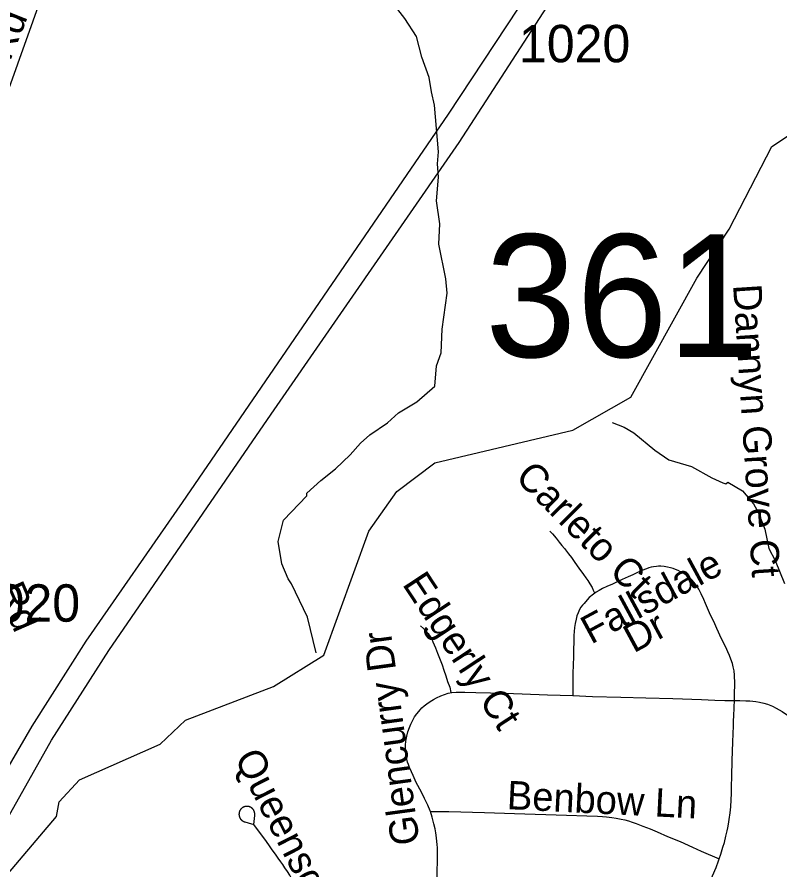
# Model space of a CAD drawing. Extents: x 1383679 to 1536984, y 460658 to 651027.
# Drawn here: x 1417337 to 1419886, y 572175 to 575026 of the extents above; entities that cross this region are included whole.
import ezdxf

# ---------------------------------------------------------------- set-up
doc = ezdxf.new("R2010")
doc.units = 0
for name, color, linetype in [('Exist Hydrographic Creek Single Shore', 7, 'Continuous'), ('Exist Hydrographic Misc Water Feature', 7, 'Continuous'), ('Exist Road Non-System Type 51', 7, 'Continuous'), ('Exist Road Non-System Type 51 Label', 7, 'Continuous'), ('Exist Road Secondary Structure Standard Bridge Number Label', 7, 'Continuous'), ('Exist Road Secondary Type 51 Divided Attributed', 7, 'Continuous'), ('Exist Road Secondary Type 51 Number Label', 7, 'Continuous')]:
    doc.layers.add(name, color=color, linetype=linetype)

msp = doc.modelspace()

# ---------------------------------------------------------------- linework, layer by layer
at = {"layer": 'Exist Hydrographic Creek Single Shore'}
msp.add_lwpolyline([(1417049.7, 571826.7), (1417084.6, 571901.5), (1417468.7, 572353.4), (1417477.7, 572402.4), (1417545.7, 572476.5), (1417815.6, 572595.8), (1417899.7, 572676.2), (1418193.7, 572788.4), (1418362.6, 572893.3), (1418512.6, 573307.2), (1418606.6, 573439.9), (1418733.6, 573535.8), (1419194.6, 573644.7), (1419388.6, 573755.7), (1419608.5, 574153.4), (1419716.7, 574317), (1419859.9, 574593.6), (1420000.6, 574686.5), (1420018.5, 574791.3), (1420084.3, 574899.1), (1420081.4, 574941.1), (1420006.5, 575030.9)], dxfattribs=at)
at = {"layer": 'Exist Hydrographic Misc Water Feature'}
for points in [[(1418336.1, 572900.4), (1418307.6, 573020.1), (1418254.1, 573131.3), (1418242.5, 573147.6), (1418221.6, 573198.1), (1418209.3, 573272.4), (1418226.9, 573343.9), (1418304.8, 573426), (1418305, 573434), (1418351.9, 573476.9), (1418400.8, 573515.8), (1418449.9, 573562.6), (1418484.8, 573601.7), (1418515.5, 573629), (1418574.4, 573669.6), (1418611.1, 573702.7), (1418672.6, 573739.9), (1418733.1, 573791.8), (1418738.7, 573859.6), (1418753.7, 573903.3), (1418757.5, 573983.2), (1418774.2, 574102.7), (1418769.3, 574150.8), (1418745.9, 574267.3), (1418749.5, 574335.2), (1418739.2, 574411.4), (1418745, 574491.2), (1418742, 574535.3), (1418744.9, 574575.2), (1418732.4, 574731.4), (1418721.4, 574775.7), (1418714.6, 574823.8), (1418690.1, 574892.4), (1418671.6, 574960.8), (1418633.1, 575021.6), (1418566.9, 575107.2)], [(1419325.3, 573670.8), (1419366.1, 573655), (1419397.8, 573636.3), (1419468.4, 573578.6), (1419515.7, 573545.5), (1419591.3, 573523.8), (1419658.4, 573486.2), (1419696, 573469.3), (1419705.9, 573465.1), (1419712, 573471), (1419761.4, 573441.8), (1419798.5, 573398.9), (1419813.8, 573370.6), (1419836.5, 573314.1), (1419849.1, 573249.8), (1419870.1, 573209.4), (1419901.3, 573132.9)]]:
    msp.add_lwpolyline(points, dxfattribs=at)
at = {"layer": 'Exist Road Non-System Type 51'}
for points in [[(1417536.5, 575920), (1417486.9, 575463.4), (1417469.1, 575260.7), (1417440.7, 575157.5), (1417234.6, 574581.4), (1417096.9, 574224.6), (1417011.6, 573989.9), (1416944.1, 573861.9), (1416798.5, 573652.1), (1416671.7, 573478), (1416483.3, 573211)], [(1419117.6, 573307.7), (1419126.9, 573298.1), (1419138.8, 573283.8), (1419148.9, 573270.8), (1419157.6, 573259.9), (1419166.2, 573249.1), (1419179.3, 573232), (1419189.6, 573218.9), (1419201, 573202.9), (1419214.7, 573184.1), (1419230, 573163), (1419238, 573151.6), (1419244.3, 573142.5), (1419251.1, 573131.1), (1419258.6, 573118.6), (1419262.5, 573110.6), (1419267.1, 573101.5)], [(1419734.2, 572741.4), (1419734.7, 572761.2), (1419735.9, 572797.7), (1419734.7, 572826.2), (1419733, 572840.4), (1419730.7, 572853.6), (1419727.9, 572865), (1419722.7, 572879.2), (1419717.7, 572891.3), (1419712.5, 572903.7), (1419705.1, 572919.7), (1419691.4, 572948.1), (1419675.4, 572982.3), (1419665.2, 573005.1), (1419654.9, 573026.8), (1419637.6, 573066), (1419631.8, 573078.8), (1419623, 573097.7), (1419618.5, 573107.1), (1419615.3, 573113.1), (1419609.6, 573122), (1419604.7, 573130), (1419599.1, 573137.2), (1419593.1, 573144.2), (1419581.9, 573154), (1419571.8, 573161.3), (1419563.4, 573166.9), (1419553.7, 573172), (1419546.4, 573175.8), (1419537.4, 573179.7), (1419529.5, 573182.5), (1419520.6, 573185.1), (1419510.8, 573187.3), (1419499.7, 573189.4), (1419488.6, 573190.4), (1419480.4, 573190.2), (1419473.4, 573189.8), (1419464.3, 573188.7), (1419455.9, 573186.8), (1419448.2, 573184.8), (1419440.9, 573181.8), (1419434, 573179.7), (1419426, 573176.3), (1419410.8, 573169.3), (1419394.8, 573161.9), (1419379.4, 573155), (1419359.4, 573146.2), (1419342.3, 573137.9), (1419326.4, 573130.5), (1419307.6, 573122.6), (1419293.9, 573115.7), (1419281.9, 573109.5), (1419272.2, 573103.8), (1419263.1, 573096.9), (1419249.4, 573085.5), (1419241.9, 573078.4), (1419231.7, 573066), (1419226.1, 573059.9), (1419221.5, 573053.1), (1419217, 573045.1), (1419211.8, 573034.3), (1419207.8, 573024.6), (1419205, 573013.8), (1419201.7, 572998.3), (1419200, 572985.7), (1419198.9, 572972.1), (1419198.1, 572958.5), (1419197.2, 572937.3), (1419196.6, 572912.2), (1419196, 572886.6), (1419195.4, 572862.1), (1419194.3, 572830.2), (1419194.3, 572798.3), (1419193.8, 572757.7)], [(1418685.2, 572991.5), (1418694.9, 572982.3), (1418701.8, 572974.9), (1418710.3, 572965.2), (1418714.3, 572960.1), (1418718.3, 572953.8), (1418722.9, 572945.9), (1418726.9, 572937.9), (1418735.4, 572917.4), (1418742.3, 572899.7), (1418750.8, 572877.5), (1418757.1, 572861), (1418763.3, 572843.3), (1418770.2, 572823.4), (1418775.9, 572805.1), (1418782.7, 572785.7), (1418787.1, 572768.6)], [(1418718.6, 572370), (1418717.7, 572372.6), (1418709.2, 572392), (1418698.9, 572413.7), (1418688.1, 572434.7), (1418670.9, 572467.8), (1418660.3, 572491), (1418655, 572502.6), (1418648.2, 572517.6), (1418644.6, 572527.2), (1418641.9, 572535.2), (1418639.3, 572545.2), (1418637.7, 572553.7), (1418636, 572564.3), (1418635.1, 572579), (1418635, 572591.8), (1418636.3, 572606), (1418639, 572622.1), (1418642.9, 572637.1), (1418648, 572651), (1418652.9, 572662), (1418658.2, 572673.5), (1418665.6, 572686.8), (1418672.4, 572696.5), (1418679.4, 572704.9), (1418683.7, 572710.7), (1418689.9, 572716.9), (1418697.4, 572723.9), (1418705.9, 572730.8), (1418717, 572738.5), (1418728.6, 572745.3), (1418739.2, 572750.8), (1418753.5, 572757.3), (1418765.4, 572761.9), (1418777.2, 572765.5), (1418789.6, 572768.7), (1418804.4, 572769.8), (1418817.5, 572769.8), (1418832.9, 572769.8), (1418870.5, 572768.7), (1418968.6, 572765.8), (1419109.9, 572760.7), (1419193.8, 572757.7)], [(1419193.8, 572757.7), (1419259.6, 572755.3), (1419354.7, 572752.7), (1419438.3, 572750.4), (1419528.4, 572748.1), (1419624.7, 572744.7), (1419668.6, 572743), (1419701.9, 572741.7), (1419734.2, 572741.4)], [(1419683.6, 572212.6), (1419688.7, 572227.9), (1419696, 572250.7), (1419700.7, 572266.6), (1419706, 572287.7), (1419710.2, 572305.4), (1419712.5, 572316.2), (1419714.8, 572328.2), (1419717, 572343.6), (1419720.2, 572365.5), (1419722.3, 572385.7), (1419723.9, 572409.1), (1419724.5, 572430.5), (1419725.1, 572452.1), (1419725.5, 572489.6), (1419726.6, 572539.6), (1419728.9, 572602.9), (1419731.3, 572656.9), (1419731.8, 572676.1), (1419732.4, 572688.3), (1419733.6, 572719.1), (1419734.2, 572741.4)], [(1419734.2, 572741.4), (1419752.4, 572741.3), (1419772.9, 572740.7), (1419786, 572740.1), (1419805.4, 572738.5), (1419817.9, 572736.2), (1419832.7, 572732.7), (1419845.3, 572728.8), (1419861.3, 572722.5), (1419874.4, 572716.2), (1419883.5, 572710.5), (1419893.9, 572704.5), (1419911.2, 572692), (1419931.1, 572675.2), (1419948.5, 572660.5)], [(1418105.3, 572387.6), (1418104.8, 572387.6), (1418104.4, 572387.6), (1418103.9, 572387.6), (1418103.5, 572387.6), (1418103, 572387.6), (1418102.5, 572387.5), (1418102.1, 572387.5), (1418101.6, 572387.4), (1418101.2, 572387.4), (1418100.7, 572387.3), (1418100.3, 572387.2), (1418099.8, 572387.1), (1418099.3, 572387), (1418098.9, 572386.9), (1418098.4, 572386.8), (1418098, 572386.7), (1418097.6, 572386.6), (1418097.1, 572386.4), (1418096.7, 572386.3), (1418096.2, 572386.2), (1418095.8, 572386), (1418095.4, 572385.8), (1418095, 572385.7), (1418094.5, 572385.5), (1418094.1, 572385.3), (1418093.7, 572385.1), (1418093.3, 572384.9), (1418092.9, 572384.7), (1418092.4, 572384.5), (1418092, 572384.3), (1418091.6, 572384), (1418091.2, 572383.8), (1418090.9, 572383.6), (1418090.5, 572383.3), (1418090.1, 572383.1), (1418089.7, 572382.8), (1418089.3, 572382.5), (1418089, 572382.2), (1418088.6, 572382), (1418088.2, 572381.7), (1418087.9, 572381.4), (1418087.5, 572381.1), (1418087.2, 572380.8), (1418086.9, 572380.5), (1418086.5, 572380.1), (1418086.2, 572379.8), (1418085.9, 572379.5), (1418085.6, 572379.2), (1418085.2, 572378.8), (1418084.9, 572378.5), (1418084.6, 572378.1), (1418084.3, 572377.8), (1418084.1, 572377.4), (1418083.8, 572377), (1418083.5, 572376.7), (1418083.2, 572376.3), (1418083, 572375.9), (1418082.7, 572375.5), (1418082.5, 572375.1), (1418082.2, 572374.7), (1418082, 572374.3), (1418081.8, 572373.9), (1418081.6, 572373.5), (1418081.4, 572373.1), (1418081.1, 572372.7), (1418081, 572372.3), (1418080.8, 572371.9), (1418080.6, 572371.4), (1418080.4, 572371), (1418080.2, 572370.6), (1418080.1, 572370.2), (1418079.9, 572369.7), (1418079.8, 572369.3), (1418079.6, 572368.8), (1418079.5, 572368.4), (1418079.4, 572368), (1418079.3, 572367.5), (1418079.2, 572367.1), (1418079.1, 572366.6), (1418079, 572366.2), (1418078.9, 572365.7), (1418078.8, 572365.3), (1418078.8, 572364.8), (1418078.7, 572364.3), (1418078.6, 572363.9), (1418078.6, 572363.4), (1418078.6, 572363), (1418078.5, 572362.5), (1418078.5, 572362), (1418078.5, 572361.6), (1418078.5, 572361.1), (1418078.5, 572360.7), (1418078.5, 572360.2), (1418078.5, 572359.7), (1418078.6, 572359.3), (1418078.6, 572358.8), (1418078.7, 572358.4), (1418078.7, 572357.9), (1418078.8, 572357.4)], [(1418128.7, 572326.4), (1418131.1, 572357.3), (1418131.2, 572357.7), (1418131.3, 572358.2), (1418131.3, 572358.6), (1418131.4, 572359.1), (1418131.4, 572359.5), (1418131.4, 572360), (1418131.4, 572360.5), (1418131.4, 572360.9), (1418131.4, 572361.4), (1418131.4, 572361.9), (1418131.4, 572362.3), (1418131.4, 572362.8), (1418131.4, 572363.2), (1418131.3, 572363.7), (1418131.3, 572364.2), (1418131.2, 572364.6), (1418131.1, 572365.1), (1418131.1, 572365.5), (1418131, 572366), (1418130.9, 572366.4), (1418130.8, 572366.9), (1418130.7, 572367.3), (1418130.6, 572367.8), (1418130.5, 572368.2), (1418130.4, 572368.7), (1418130.2, 572369.1), (1418130.1, 572369.5), (1418129.9, 572370), (1418129.8, 572370.4), (1418129.6, 572370.8), (1418129.4, 572371.3), (1418129.3, 572371.7), (1418129.1, 572372.1), (1418128.9, 572372.5), (1418128.7, 572372.9), (1418128.5, 572373.4), (1418128.2, 572373.8), (1418128, 572374.2), (1418127.8, 572374.6), (1418127.6, 572375), (1418127.3, 572375.4), (1418127.1, 572375.7), (1418126.8, 572376.1), (1418126.5, 572376.5), (1418126.3, 572376.9), (1418126, 572377.2), (1418125.7, 572377.6), (1418125.4, 572378), (1418125.1, 572378.3), (1418124.8, 572378.7), (1418124.5, 572379), (1418124.2, 572379.4), (1418123.9, 572379.7), (1418123.6, 572380), (1418123.2, 572380.3), (1418122.9, 572380.6), (1418122.5, 572381), (1418122.2, 572381.3), (1418121.8, 572381.6), (1418121.5, 572381.8), (1418121.1, 572382.1), (1418120.8, 572382.4), (1418120.4, 572382.7), (1418120, 572382.9), (1418119.6, 572383.2), (1418119.2, 572383.5), (1418118.9, 572383.7), (1418118.5, 572383.9), (1418118.1, 572384.2), (1418117.7, 572384.4), (1418117.3, 572384.6), (1418116.8, 572384.8), (1418116.4, 572385), (1418116, 572385.2), (1418115.6, 572385.4), (1418115.2, 572385.6), (1418114.7, 572385.8), (1418114.3, 572385.9), (1418113.9, 572386.1), (1418113.4, 572386.2), (1418113, 572386.4), (1418112.6, 572386.5), (1418112.1, 572386.6), (1418111.7, 572386.8), (1418111.2, 572386.9), (1418110.8, 572387), (1418110.3, 572387.1), (1418109.9, 572387.2), (1418109.4, 572387.3), (1418109, 572387.3), (1418108.5, 572387.4), (1418108.1, 572387.5), (1418107.6, 572387.5), (1418107.1, 572387.5), (1418106.7, 572387.6), (1418106.2, 572387.6), (1418105.8, 572387.6), (1418105.3, 572387.6)], [(1418078.8, 572357.4), (1418078.8, 572357), (1418078.9, 572356.5), (1418079, 572356.1), (1418079.1, 572355.6), (1418079.2, 572355.2), (1418079.3, 572354.7), (1418079.4, 572354.3), (1418079.5, 572353.8), (1418079.7, 572353.4), (1418079.8, 572353), (1418080, 572352.5), (1418080.1, 572352.1), (1418080.3, 572351.7), (1418080.4, 572351.2), (1418080.6, 572350.8), (1418080.8, 572350.4), (1418081, 572350), (1418081.2, 572349.5), (1418081.4, 572349.1), (1418081.6, 572348.7), (1418081.8, 572348.3), (1418082.1, 572347.9), (1418082.3, 572347.5), (1418082.5, 572347.1), (1418082.8, 572346.7), (1418083, 572346.4), (1418083.3, 572346), (1418083.6, 572345.6), (1418083.8, 572345.2), (1418084.1, 572344.9), (1418084.4, 572344.5), (1418084.7, 572344.1), (1418085, 572343.8), (1418085.3, 572343.5), (1418085.6, 572343.1), (1418085.9, 572342.8), (1418086.3, 572342.4), (1418086.6, 572342.1), (1418086.9, 572341.8), (1418087.3, 572341.5), (1418087.6, 572341.2), (1418087.9, 572340.9), (1418088.3, 572340.6), (1418088.7, 572340.3), (1418089, 572340), (1418089.4, 572339.8), (1418089.8, 572339.5), (1418090.2, 572339.2), (1418090.5, 572339), (1418090.9, 572338.7), (1418091.3, 572338.5), (1418091.7, 572338.3), (1418092.1, 572338), (1418092.5, 572337.8), (1418092.9, 572337.6), (1418093.3, 572337.4), (1418093.8, 572337.2), (1418094.2, 572337), (1418094.6, 572336.8), (1418095, 572336.6), (1418095.5, 572336.5), (1418095.9, 572336.3), (1418096.3, 572336.1), (1418096.8, 572336), (1418097.2, 572335.9), (1418097.6, 572335.7), (1418098.1, 572335.6), (1418109.5, 572332.8), (1418120.3, 572329.3), (1418128.7, 572326.4)], [(1418718.6, 572370), (1418749.7, 572370.9), (1418779.9, 572370.9), (1418899.4, 572367.4), (1418999.2, 572364.2), (1419173.5, 572358.6), (1419241.3, 572356.4), (1419276.5, 572354.5), (1419293.5, 572353.3), (1419306.6, 572352.1), (1419324.8, 572349.9), (1419339.1, 572348.2), (1419355.6, 572345.3), (1419368.2, 572342.4), (1419380.1, 572339), (1419392.1, 572335), (1419406.4, 572330.5), (1419428.6, 572321.4), (1419452.3, 572311.9), (1419475.9, 572302.6), (1419510.8, 572286.9), (1419553.1, 572269.6), (1419594.5, 572250.7), (1419623.7, 572238.1), (1419683.6, 572212.6)], [(1418732.1, 571972.5), (1418734.7, 572023.2), (1418735.8, 572045), (1418737.1, 572064.4), (1418738.3, 572087.2), (1418738.9, 572107.3), (1418740, 572125.7), (1418740, 572141.7), (1418741.1, 572159.3), (1418740.9, 572176.4), (1418741.7, 572198.5), (1418742.3, 572215.9), (1418742.3, 572234.8), (1418741.7, 572249), (1418741.1, 572259.8), (1418740, 572270.6), (1418738.3, 572282), (1418736.2, 572298.7), (1418733.7, 572312.8), (1418730.3, 572329.3), (1418724.6, 572351), (1418718.6, 572370)], [(1418275.4, 571987.3), (1418276.5, 572018.8), (1418276.5, 572045), (1418275.5, 572072.4), (1418273.9, 572083.5), (1418272.4, 572092.1), (1418269.5, 572104.7), (1418266.9, 572114.7), (1418264, 572124.2), (1418259.2, 572134.9), (1418253.1, 572148.7), (1418248.1, 572157.7), (1418240.4, 572169.7), (1418232, 572182.1), (1418224.6, 572192.9), (1418218.3, 572202), (1418209.8, 572214.5), (1418200.5, 572227.4), (1418189.8, 572241.8), (1418178, 572258.8), (1418164.6, 572277.6), (1418153.6, 572292.7), (1418128.7, 572326.4)], [(1419366.2, 571477.5), (1419385.3, 571521.9), (1419430.9, 571626.5), (1419489.9, 571761.5), (1419546.6, 571891.7), (1419573.4, 571953.8), (1419604.7, 572025.3), (1419629.8, 572081.5), (1419647.5, 572123.4), (1419661.3, 572155.2), (1419672.8, 572183.2), (1419681, 572205), (1419683.6, 572212.6)]]:
    msp.add_lwpolyline(points, dxfattribs=at)
at = {"layer": 'Exist Road Secondary Type 51 Divided Attributed'}
for points in [[(1415554.7, 568761.8), (1415557.6, 568766), (1415799.1, 569147), (1416039.5, 569584.6), (1416191.8, 569902.4), (1416358.3, 570313.9), (1416560.7, 570842.9), (1416821.8, 571541.7), (1417056.8, 572064.2), (1417154.4, 572257.1), (1417387.8, 572655.2), (1417567.8, 572939.6), (1417890.2, 573403.3), (1418778.4, 574701.6), (1419051.9, 575115.7), (1419393.3, 575615.5), (1419661.8, 576011.1)], [(1415620.6, 568719.1), (1415622.9, 568722.5), (1415866.6, 569101.3), (1416101.6, 569528), (1416302.8, 569963.4), (1416445.3, 570313.9), (1416615.1, 570786.3), (1416900.1, 571515.6), (1417126.4, 572007.6), (1417225, 572207.1), (1417451.6, 572608.7), (1417643.6, 572908.6), (1418185.8, 573699), (1418813.9, 574607), (1419134.6, 575100.9), (1419455.4, 575556.4), (1419726.5, 575957.4)]]:
    msp.add_lwpolyline(points, dxfattribs=at)

# ---------------------------------------------------------------- texts
at = {"layer": 'Exist Road Non-System Type 51 Label'}
for s, rotation, p in [('Lawing School Rd', 68.1666, (1416992.7, 574076.3)), ('Dannyn Grove Ct', 273.7466, (1419729.7, 574130.5)), ('Ncdot Service Rd', 293.455, (1416937.4, 573869.7)), ('Carleto Ct', 315.0005, (1418997.8, 573483.8)), ('Fallsdale', 28.3882, (1419255.2, 572927.8)), ('Edgerly Ct', 303.3889, (1418622.4, 573130.4)), ('Dr', 28.3882, (1419397.5, 572898.4)), ('Glencurry Dr', 97.7537, (1418682.7, 572264.3)), ('Queensgate Ln', 296.9806, (1418061.9, 572549.7)), ('Benbow Ln', 357.1679, (1418972.5, 572378.5))]:
    msp.add_text(s, height=95, rotation=rotation, dxfattribs=at).set_placement(p)
at = {"layer": 'Exist Road Secondary Structure Standard Bridge Number Label'}
msp.add_text('361', height=410.1, dxfattribs=at).set_placement((1418901.2, 573889.5))
at = {"layer": 'Exist Road Secondary Type 51 Number Label'}
for p in [(1419014.4, 574874.8), (1417175.7, 573004.8)]:
    msp.add_text('1020', height=125, dxfattribs=at).set_placement(p)

doc.saveas('drawing.dxf')
